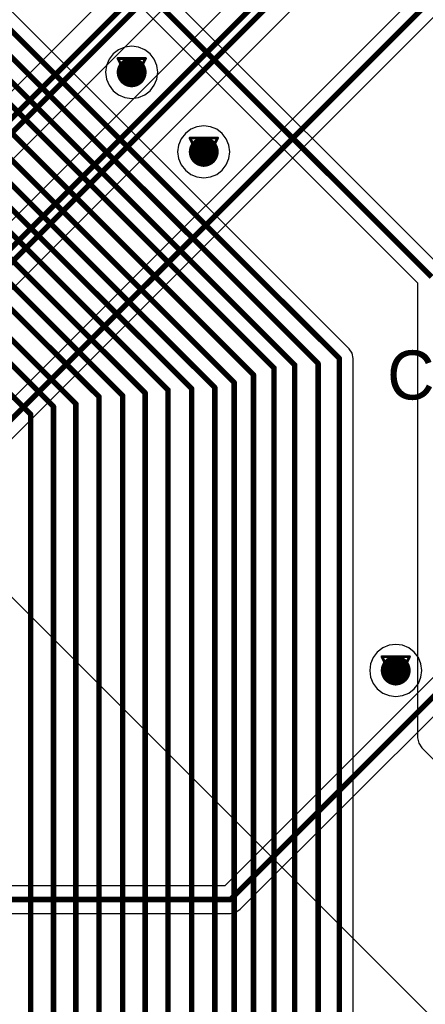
# Model space of a CAD drawing. Header units: millimetres. Extents: x 138 to 555, y 26 to 334.
# Tile 262 of 656: x 224 to 231, y 181 to 199. Entities that reach past the tile are written whole.
import ezdxf

# ---------------------------------------------------------------- set-up
doc = ezdxf.new("R2010")
doc.units = ezdxf.units.MM
for name, color, linetype in [('BottomLayer', 5, 'Continuous'), ('DrillDrawing', 1, 'Continuous'), ('MidLayer1', 16, 'Continuous'), ('MidLayer2', 76, 'Continuous'), ('MidLayer3', 90, 'Continuous'), ('MidLayer4', 156, 'Continuous'), ('MultiLayer', 9, 'Continuous'), ('TopLayer', 1, 'Continuous'), ('TopOverlay', 2, 'Continuous'), ('ViaHoleLayer', 16, 'Continuous')]:
    doc.layers.add(name, color=color, linetype=linetype)

msp = doc.modelspace()

# ---------------------------------------------------------------- linework, layer by layer
at = {"layer": 'BottomLayer'}
for p, q in [((242.637, 210.896), (221.91, 190.169)), ((222.271, 189.809), (243.072, 210.611)), ((229.536, 203.464), (212.705, 186.633)), ((213.179, 185.84), (230.328, 202.989)), ((230.994, 202.546), (213.491, 185.043)), ((213.966, 184.25), (231.787, 202.071)), ((236.234, 191.635), (227.517, 182.918)), ((227.803, 182.483), (236.439, 191.12)), ((227.517, 182.918), (218.258, 182.918)), ((218.258, 182.409), (227.623, 182.409)), ((227.623, 182.409), (227.72, 182.428)), ((227.72, 182.428), (227.803, 182.483))]:
    msp.add_line(p, q, dxfattribs=at)
at = {"layer": 'BottomLayer', "const_width": 0.1}
for points in [[(221.783, 189.682), (242.892, 210.791)], [(212.851, 186.28), (229.889, 203.318)], [(212.93, 186.09), (230.079, 203.239)], [(213.637, 184.69), (231.347, 202.4)], [(213.716, 184.5), (231.537, 202.321)], [(227.623, 182.663), (236.414, 191.455)], [(217.824, 182.663), (227.623, 182.663)]]:
    msp.add_lwpolyline(points, dxfattribs=at)
at = {"layer": 'BottomLayer'}
for points, const_width in [([(225.669, 197.878, 1), (225.944, 197.878, 1)], 0.275), ([(226.994, 196.415, 1), (227.269, 196.415, 1)], 0.275), ([(230.523, 186.876, 1), (230.798, 186.876, 1)], 0.275), ([(227.598, 182.663, 1), (227.648, 182.663, 1)], 0.05), ([(227.598, 182.663, 1), (227.648, 182.663, 1)], 0.05)]:
    msp.add_lwpolyline(points, format="xyb", close=True, dxfattribs=dict(at, const_width=const_width))
at = {"layer": 'DrillDrawing', "const_width": 0.0508}
for points in [[(225.553, 198.132), (226.061, 198.132)], [(225.553, 198.132), (225.807, 197.624)], [(225.807, 197.624), (226.061, 198.132)], [(225.655, 198.03), (225.959, 198.03)], [(225.655, 198.03), (225.807, 197.725)], [(225.807, 197.725), (225.959, 198.03)], [(226.877, 196.669), (227.385, 196.669)], [(226.877, 196.669), (227.131, 196.161)], [(227.131, 196.161), (227.385, 196.669)], [(226.979, 196.567), (227.284, 196.567)], [(226.979, 196.567), (227.131, 196.262)], [(227.131, 196.262), (227.284, 196.567)], [(230.407, 187.13), (230.915, 187.13)], [(230.407, 187.13), (230.661, 186.622)], [(230.661, 186.622), (230.915, 187.13)], [(230.508, 187.028), (230.813, 187.028)], [(230.508, 187.028), (230.661, 186.724)], [(230.661, 186.724), (230.813, 187.028)]]:
    msp.add_lwpolyline(points, dxfattribs=at)
at = {"layer": 'DrillDrawing', "const_width": 0.0254}
for points in [[(225.54, 198.132, 1), (225.566, 198.132, 1)], [(225.54, 198.132, 1), (225.566, 198.132, 1)], [(226.048, 198.132, 1), (226.074, 198.132, 1)], [(226.048, 198.132, 1), (226.074, 198.132, 1)], [(225.642, 198.03, 1), (225.667, 198.03, 1)], [(225.642, 198.03, 1), (225.667, 198.03, 1)], [(225.947, 198.03, 1), (225.972, 198.03, 1)], [(225.947, 198.03, 1), (225.972, 198.03, 1)], [(225.794, 197.725, 1), (225.82, 197.725, 1)], [(225.794, 197.725, 1), (225.82, 197.725, 1)], [(225.794, 197.624, 1), (225.82, 197.624, 1)], [(225.794, 197.624, 1), (225.82, 197.624, 1)], [(226.865, 196.669, 1), (226.89, 196.669, 1)], [(226.865, 196.669, 1), (226.89, 196.669, 1)], [(227.373, 196.669, 1), (227.398, 196.669, 1)], [(227.373, 196.669, 1), (227.398, 196.669, 1)], [(226.966, 196.567, 1), (226.992, 196.567, 1)], [(226.966, 196.567, 1), (226.992, 196.567, 1)], [(227.271, 196.567, 1), (227.296, 196.567, 1)], [(227.271, 196.567, 1), (227.296, 196.567, 1)], [(227.119, 196.262, 1), (227.144, 196.262, 1)], [(227.119, 196.262, 1), (227.144, 196.262, 1)], [(227.119, 196.161, 1), (227.144, 196.161, 1)], [(227.119, 196.161, 1), (227.144, 196.161, 1)], [(230.394, 187.13, 1), (230.419, 187.13, 1)], [(230.394, 187.13, 1), (230.419, 187.13, 1)], [(230.902, 187.13, 1), (230.927, 187.13, 1)], [(230.902, 187.13, 1), (230.927, 187.13, 1)], [(230.496, 187.028, 1), (230.521, 187.028, 1)], [(230.496, 187.028, 1), (230.521, 187.028, 1)], [(230.8, 187.028, 1), (230.826, 187.028, 1)], [(230.8, 187.028, 1), (230.826, 187.028, 1)], [(230.648, 186.724, 1), (230.673, 186.724, 1)], [(230.648, 186.724, 1), (230.673, 186.724, 1)], [(230.648, 186.622, 1), (230.673, 186.622, 1)], [(230.648, 186.622, 1), (230.673, 186.622, 1)]]:
    msp.add_lwpolyline(points, format="xyb", close=True, dxfattribs=at)
at = {"layer": 'MidLayer1'}
msp.add_line((222.368, 189.456), (240.977, 170.847), dxfattribs=at)
at = {"layer": 'MidLayer1', "const_width": 0.275}
for points in [[(225.669, 197.878, 1), (225.944, 197.878, 1)], [(226.994, 196.415, 1), (227.269, 196.415, 1)], [(230.523, 186.876, 1), (230.798, 186.876, 1)]]:
    msp.add_lwpolyline(points, format="xyb", close=True, dxfattribs=at)
at = {"layer": 'MidLayer2', "const_width": 0.275}
for points in [[(225.669, 197.878, 1), (225.944, 197.878, 1)], [(226.994, 196.415, 1), (227.269, 196.415, 1)], [(230.523, 186.876, 1), (230.798, 186.876, 1)]]:
    msp.add_lwpolyline(points, format="xyb", close=True, dxfattribs=at)
at = {"layer": 'MidLayer3', "const_width": 0.275}
for points in [[(225.669, 197.878, 1), (225.944, 197.878, 1)], [(226.994, 196.415, 1), (227.269, 196.415, 1)], [(230.523, 186.876, 1), (230.798, 186.876, 1)]]:
    msp.add_lwpolyline(points, format="xyb", close=True, dxfattribs=at)
at = {"layer": 'MidLayer4'}
for p, q in [((225.683, 198.34), (225.567, 198.292)), ((225.807, 198.357), (225.683, 198.34)), ((225.931, 198.34), (225.807, 198.357)), ((226.047, 198.292), (225.931, 198.34)), ((225.392, 198.117), (225.344, 198.002)), ((225.468, 198.216), (225.392, 198.117)), ((225.567, 198.292), (225.468, 198.216)), ((226.146, 198.216), (226.047, 198.292)), ((226.222, 198.117), (226.146, 198.216)), ((226.27, 198.002), (226.222, 198.117)), ((225.344, 198.002), (225.328, 197.878)), ((226.286, 197.878), (226.27, 198.002)), ((225.328, 197.878), (225.344, 197.754)), ((225.344, 197.754), (225.392, 197.638)), ((226.222, 197.638), (226.27, 197.754)), ((226.27, 197.754), (226.286, 197.878)), ((225.392, 197.638), (225.468, 197.539)), ((226.146, 197.539), (226.222, 197.638)), ((225.468, 197.539), (225.567, 197.463)), ((225.567, 197.463), (225.683, 197.415)), ((225.683, 197.415), (225.807, 197.398)), ((225.807, 197.398), (225.931, 197.415)), ((225.931, 197.415), (226.047, 197.463)), ((226.047, 197.463), (226.146, 197.539)), ((227.007, 196.877), (226.892, 196.83)), ((227.131, 196.894), (227.007, 196.877)), ((227.255, 196.877), (227.131, 196.894)), ((227.371, 196.83), (227.255, 196.877)), ((226.793, 196.753), (226.716, 196.654)), ((226.892, 196.83), (226.793, 196.753)), ((227.47, 196.753), (227.371, 196.83)), ((227.546, 196.654), (227.47, 196.753)), ((226.669, 196.539), (226.652, 196.415)), ((226.716, 196.654), (226.669, 196.539)), ((227.594, 196.539), (227.546, 196.654)), ((227.61, 196.415), (227.594, 196.539)), ((226.652, 196.415), (226.669, 196.291)), ((227.594, 196.291), (227.61, 196.415)), ((226.669, 196.291), (226.716, 196.175)), ((226.716, 196.175), (226.793, 196.076)), ((227.47, 196.076), (227.546, 196.175)), ((227.546, 196.175), (227.594, 196.291)), ((226.793, 196.076), (226.892, 196)), ((226.892, 196), (227.007, 195.952)), ((227.007, 195.952), (227.131, 195.936)), ((227.131, 195.936), (227.255, 195.952)), ((227.255, 195.952), (227.371, 196)), ((227.371, 196), (227.47, 196.076)), ((230.421, 187.291), (230.322, 187.215)), ((230.537, 187.339), (230.421, 187.291)), ((230.661, 187.355), (230.537, 187.339)), ((230.785, 187.339), (230.661, 187.355)), ((230.9, 187.291), (230.785, 187.339)), ((230.999, 187.215), (230.9, 187.291)), ((230.246, 187.116), (230.198, 187)), ((230.322, 187.215), (230.246, 187.116)), ((231.076, 187.116), (230.999, 187.215)), ((231.123, 187), (231.076, 187.116)), ((230.198, 187), (230.182, 186.876)), ((231.14, 186.876), (231.123, 187)), ((230.182, 186.876), (230.198, 186.752)), ((230.198, 186.752), (230.246, 186.636)), ((231.076, 186.636), (231.123, 186.752)), ((231.123, 186.752), (231.14, 186.876)), ((230.246, 186.636), (230.322, 186.537)), ((230.322, 186.537), (230.421, 186.461)), ((230.9, 186.461), (230.999, 186.537)), ((230.999, 186.537), (231.076, 186.636)), ((230.421, 186.461), (230.537, 186.413)), ((230.537, 186.413), (230.661, 186.397)), ((230.661, 186.397), (230.785, 186.413)), ((230.785, 186.413), (230.9, 186.461))]:
    msp.add_line(p, q, dxfattribs=at)
at = {"layer": 'MidLayer4', "const_width": 0.275}
for points in [[(225.669, 197.878, 1), (225.944, 197.878, 1)], [(226.994, 196.415, 1), (227.269, 196.415, 1)], [(230.523, 186.876, 1), (230.798, 186.876, 1)]]:
    msp.add_lwpolyline(points, format="xyb", close=True, dxfattribs=at)
at = {"layer": 'MultiLayer', "const_width": 0.275}
for points in [[(225.669, 197.878, 1), (225.944, 197.878, 1)], [(226.994, 196.415, 1), (227.269, 196.415, 1)], [(230.523, 186.876, 1), (230.798, 186.876, 1)]]:
    msp.add_lwpolyline(points, format="xyb", close=True, dxfattribs=at)
at = {"layer": 'TopLayer'}
for p, q in [((229.804, 192.794), (216.239, 206.359)), ((231.498, 194.294), (224.38, 201.412)), ((223.945, 201.127), (231.063, 194.008)), ((231.063, 194.008), (231.063, 185.634)), ((229.859, 192.711), (229.804, 192.794)), ((229.879, 192.614), (229.859, 192.711)), ((229.879, 156.281), (229.879, 192.614)), ((231.063, 185.634), (231.083, 185.536)), ((231.083, 185.536), (231.138, 185.454)), ((231.138, 185.454), (233.731, 182.86))]:
    msp.add_line(p, q, dxfattribs=at)
at = {"layer": 'TopLayer', "const_width": 0.1}
for points in [[(215.604, 206.633), (229.624, 192.614)], [(215.309, 206.446), (229.234, 192.521)], [(214.99, 206.309), (228.803, 192.496)], [(214.324, 206.036), (228.046, 192.314)], [(214.674, 206.19), (228.424, 192.44)], [(212.363, 205.672), (226.055, 191.979)], [(213.167, 205.799), (226.909, 192.057)], [(213.65, 205.763), (227.336, 192.077)], [(214.014, 205.85), (227.691, 192.173)], [(211.6, 205.515), (225.207, 191.908)], [(211.913, 205.662), (225.639, 191.935)], [(212.888, 205.624), (226.474, 192.037)], [(210.293, 205.244), (223.948, 191.588)], [(210.824, 205.274), (224.37, 191.729)], [(211.28, 205.28), (224.781, 191.779)], [(224.125, 201.307), (231.318, 194.114)], [(228.803, 155.738), (228.803, 192.496)], [(229.234, 155.963), (229.234, 192.521)], [(229.624, 156.175), (229.624, 192.614)], [(228.046, 155.163), (228.046, 192.314)], [(228.424, 155.429), (228.424, 192.44)], [(227.691, 154.784), (227.691, 192.173)], [(225.207, 153.242), (225.207, 191.908)], [(225.639, 153.453), (225.639, 191.935)], [(226.055, 153.715), (226.055, 191.979)], [(226.474, 153.956), (226.474, 192.037)], [(226.909, 154.212), (226.909, 192.057)], [(227.336, 154.419), (227.336, 192.077)], [(224.37, 152.712), (224.37, 191.729)], [(224.781, 152.956), (224.781, 191.779)], [(223.948, 152.507), (223.948, 191.588)]]:
    msp.add_lwpolyline(points, dxfattribs=at)
at = {"layer": 'TopLayer'}
for points, const_width in [([(225.669, 197.878, 1), (225.944, 197.878, 1)], 0.275), ([(226.994, 196.415, 1), (227.269, 196.415, 1)], 0.275), ([(228.778, 192.496, 1), (228.828, 192.496, 1)], 0.05), ([(228.778, 192.496, 1), (228.828, 192.496, 1)], 0.05), ([(229.209, 192.521, 1), (229.259, 192.521, 1)], 0.05), ([(229.209, 192.521, 1), (229.259, 192.521, 1)], 0.05), ([(229.599, 192.614, 1), (229.649, 192.614, 1)], 0.05), ([(229.599, 192.614, 1), (229.649, 192.614, 1)], 0.05), ([(228.021, 192.314, 1), (228.071, 192.314, 1)], 0.05), ([(228.021, 192.314, 1), (228.071, 192.314, 1)], 0.05), ([(228.399, 192.44, 1), (228.449, 192.44, 1)], 0.05), ([(228.399, 192.44, 1), (228.449, 192.44, 1)], 0.05), ([(227.666, 192.173, 1), (227.716, 192.173, 1)], 0.05), ([(227.666, 192.173, 1), (227.716, 192.173, 1)], 0.05), ([(225.182, 191.908, 1), (225.232, 191.908, 1)], 0.05), ([(225.182, 191.908, 1), (225.232, 191.908, 1)], 0.05), ([(225.614, 191.935, 1), (225.664, 191.935, 1)], 0.05), ([(225.614, 191.935, 1), (225.664, 191.935, 1)], 0.05), ([(226.03, 191.979, 1), (226.08, 191.979, 1)], 0.05), ([(226.03, 191.979, 1), (226.08, 191.979, 1)], 0.05), ([(226.449, 192.037, 1), (226.499, 192.037, 1)], 0.05), ([(226.449, 192.037, 1), (226.499, 192.037, 1)], 0.05), ([(226.884, 192.057, 1), (226.934, 192.057, 1)], 0.05), ([(226.884, 192.057, 1), (226.934, 192.057, 1)], 0.05), ([(227.311, 192.077, 1), (227.361, 192.077, 1)], 0.05), ([(227.311, 192.077, 1), (227.361, 192.077, 1)], 0.05), ([(224.345, 191.729, 1), (224.395, 191.729, 1)], 0.05), ([(224.345, 191.729, 1), (224.395, 191.729, 1)], 0.05), ([(224.756, 191.779, 1), (224.806, 191.779, 1)], 0.05), ([(224.756, 191.779, 1), (224.806, 191.779, 1)], 0.05), ([(223.923, 191.588, 1), (223.973, 191.588, 1)], 0.05), ([(223.923, 191.588, 1), (223.973, 191.588, 1)], 0.05), ([(230.523, 186.876, 1), (230.798, 186.876, 1)], 0.275)]:
    msp.add_lwpolyline(points, format="xyb", close=True, dxfattribs=dict(at, const_width=const_width))
at = {"layer": 'ViaHoleLayer', "const_width": 0.15}
for points in [[(225.732, 197.878, 1), (225.882, 197.878, 1)], [(227.056, 196.415, 1), (227.206, 196.415, 1)], [(230.586, 186.876, 1), (230.736, 186.876, 1)]]:
    msp.add_lwpolyline(points, format="xyb", close=True, dxfattribs=at)

# ---------------------------------------------------------------- texts
at = {"layer": 'TopOverlay'}
msp.add_text('C66', height=0.9, dxfattribs=at).set_placement((230.503, 191.86))

doc.saveas('drawing.dxf')
